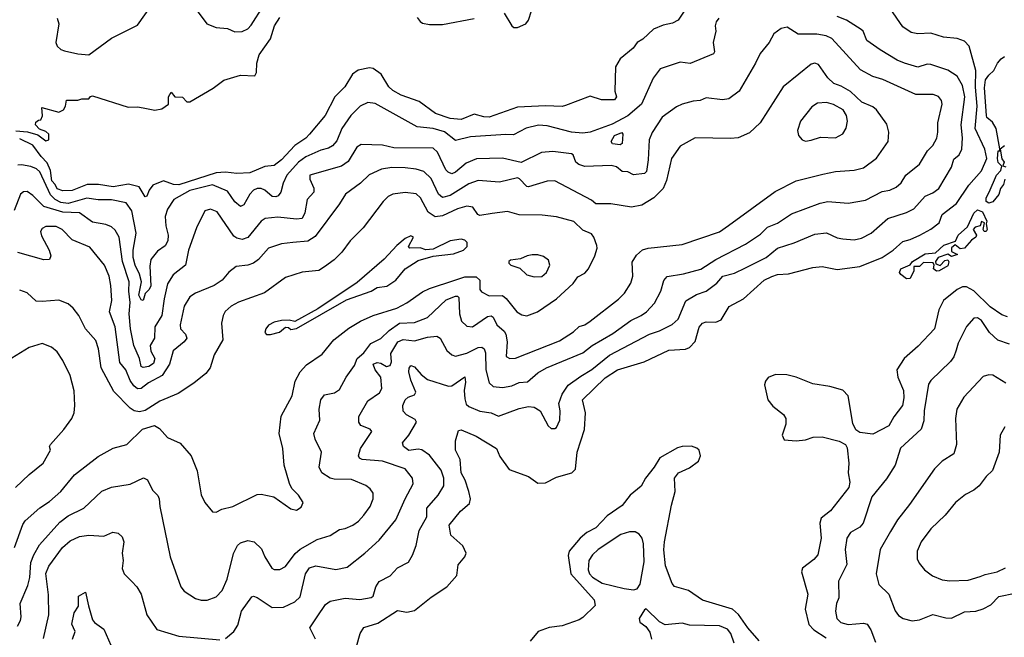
# Model space of a CAD drawing. Extents: x 1552294 to 1694791, y 811929 to 917222.
# Tile 603 of 643: x 1678425 to 1683688, y 891265 to 894567. Entities that reach past the tile are written whole.
import ezdxf

# ---------------------------------------------------------------- set-up
doc = ezdxf.new("R2010")
doc.units = 0

msp = doc.modelspace()

# ---------------------------------------------------------------- linework, layer by layer
at = {"layer": '0CON10XD'}
for points in [[(1679314.2, 894694.2), (1679425.3, 894545.3), (1679474.5, 894524.5), (1679535, 894519.4), (1679575, 894502.9), (1679615, 894503.3), (1679645, 894517.8), (1679662.2, 894537.8), (1679728.1, 894641.9)], [(1682004.4, 894655), (1681945, 894564.4), (1681915, 894547.9), (1681865, 894537.8), (1681813.4, 894516.6), (1681755, 894462.5), (1681725, 894445.5), (1681703.1, 894415), (1681635, 894357.8), (1681610, 894315), (1681606.5, 894185), (1681614, 894155), (1681605, 894138.8), (1681535, 894138.6), (1681475, 894157.5), (1681342.6, 894107.4), (1681325, 894102.5), (1681235, 894106.9), (1681085, 894099.8), (1680935, 894046.6), (1680905, 894047.3), (1680855, 894062.6), (1680785, 894033.5), (1680725, 894038.4), (1680646.7, 894065), (1680559.7, 894129.7), (1680464, 894164), (1680418.7, 894188.7), (1680398.1, 894208.1), (1680356.9, 894275), (1680315, 894305.9), (1680295, 894309.8), (1680235, 894297.6), (1680203.8, 894275), (1680162.8, 894207.2), (1680108.8, 894155), (1680057.4, 894055), (1679974.7, 893955.3), (1679955, 893933.6), (1679895.2, 893894.8), (1679825, 893818.1), (1679785, 893787.5), (1679735, 893781.4), (1679655, 893748.9), (1679585, 893744.6), (1679525, 893751.2), (1679475, 893749), (1679275, 893683.4), (1679247.9, 893685), (1679194.1, 893705.9), (1679137.3, 893682.7), (1679116.9, 893655), (1679105, 893623.8), (1679095, 893619.2), (1679063.5, 893673.5), (1679007.4, 893687.4), (1678925, 893673.8), (1678846.3, 893686.4), (1678785, 893685.9), (1678705, 893653.1), (1678655, 893651.6), (1678625, 893663.5), (1678615, 893685.5), (1678596.4, 893705), (1678589.5, 893760.5), (1678572.2, 893802.2), (1678539.4, 893835), (1678496, 893896), (1678425, 893930.7)], [(1678625.5, 894575), (1678634.5, 894545), (1678618.9, 894445), (1678624.6, 894424.6), (1678645, 894407.1), (1678665, 894400), (1678735.7, 894384.3), (1678795, 894380), (1678915, 894468.5), (1679055, 894538), (1679124.2, 894635)], [(1680224.4, 891215), (1680245.4, 891284.6), (1680265, 891317.1), (1680339.1, 891340.9), (1680445, 891407.8), (1680495, 891398.7), (1680535, 891408.4), (1680625, 891480), (1680707.7, 891535), (1680761.1, 891595), (1680768.3, 891651.7), (1680803.8, 891695), (1680811.2, 891715), (1680793.9, 891753.9), (1680730.3, 891810.3), (1680721.1, 891865), (1680780.5, 891939.5), (1680829.4, 891980.6), (1680834.5, 892005), (1680825.2, 892045.2), (1680805.2, 892105.2), (1680784, 892145), (1680779.2, 892215), (1680754.5, 892265), (1680754.2, 892315), (1680770, 892370), (1680785, 892373.8), (1680865, 892340), (1680974.2, 892275), (1680992.1, 892232.1), (1681041.3, 892161.3), (1681144.5, 892124.5), (1681195, 892088.6), (1681235, 892090), (1681295, 892120.6), (1681375.3, 892144.7), (1681395, 892163.8), (1681404.5, 892254.5), (1681444.3, 892375.7), (1681450, 892465), (1681432.9, 892535), (1681555, 892652.3), (1681621.1, 892695), (1681762.2, 892737.8), (1681895, 892800.6), (1681983.9, 892806.1), (1682005, 892813.6), (1682035, 892845.7), (1682057.6, 892922.4), (1682075, 892944.6), (1682095, 892951.3), (1682145, 892950), (1682175, 892963.1), (1682217.1, 893032.9), (1682294.2, 893075), (1682404.5, 893175), (1682445, 893194.7), (1682475, 893204.6), (1682535, 893208.8), (1682665, 893241.5), (1682715, 893247.3), (1682795, 893231.6), (1682915, 893246.6), (1683035.6, 893295), (1683094.4, 893335.6), (1683145, 893380.4), (1683185, 893390.9), (1683236.9, 893415), (1683295, 893446.2), (1683338.8, 893481.2), (1683355.3, 893524.7), (1683431.5, 893585), (1683497.5, 893682.5), (1683565, 893758.5), (1683594.7, 893825), (1683584.2, 893875), (1683532.5, 893985), (1683542.7, 894105), (1683534.2, 894205.8), (1683536, 894295), (1683499.2, 894425), (1683475, 894451.4), (1683435, 894466.5), (1683363.2, 894473.2), (1683295, 894495.4), (1683225, 894490.9), (1683189.2, 894499.2), (1683145, 894529.2), (1683077.7, 894627.7)], [(1681015, 894602.5), (1681055, 894533.8), (1681065.7, 894525.7), (1681085, 894524.5), (1681130, 894545), (1681145, 894564), (1681176.2, 894663.8)], [(1678405, 893972.3), (1678466.7, 893966.7), (1678521.2, 893951.2), (1678565, 893920), (1678580, 893925), (1678580, 893955), (1678565, 893970), (1678531.7, 893981.7), (1678510, 894005), (1678511.7, 894018.3), (1678525, 894030), (1678538.3, 894031.7), (1678547, 894053), (1678543, 894097), (1678635, 894073.3), (1678660, 894085), (1678670, 894105), (1678675, 894137.5), (1678735, 894136.2), (1678756.4, 894143.6), (1678795, 894143.3), (1678803.6, 894156.4), (1678815, 894160), (1679005, 894100), (1679055, 894101.4), (1679084.2, 894095.8), (1679147, 894083), (1679185, 894090), (1679220, 894115), (1679221.1, 894155), (1679235, 894178.8), (1679255, 894153.8), (1679295, 894152.5), (1679318, 894128), (1679335, 894127.1), (1679459.7, 894200.3), (1679515.6, 894244.4), (1679605, 894269.6), (1679682.7, 894267.3), (1679691.5, 894285), (1679693.3, 894335), (1679705, 894380), (1679766.1, 894465), (1679786.1, 894535), (1679815, 894579.1)], [(1682162.5, 894575), (1682147.5, 894555), (1682142.5, 894535), (1682146, 894505), (1682131.4, 894445), (1682139.4, 894395), (1682133.1, 894385), (1682008, 894332), (1681955, 894340), (1681848, 894305), (1681810.6, 894255), (1681747.7, 894115), (1681676.3, 894053.7), (1681592.4, 894007.6), (1681474.8, 893964.8), (1681435, 893960.9), (1681375, 893966.2), (1681245, 894000.3), (1681197.3, 894002.7), (1681132.9, 893987.1), (1681065, 893950.7), (1681022.6, 893952.6), (1680835, 893941.2), (1680755, 893921.1), (1680695, 893967.8), (1680635, 893985.2), (1680549.2, 893995), (1680325, 894118.8), (1680285, 894123.5), (1680244.3, 894105), (1680195, 894054.3), (1680147.3, 893985), (1680120.1, 893919.9), (1680096.6, 893893.4), (1680075, 893880), (1680035, 893869.5), (1679955, 893834.3), (1679915, 893805.2), (1679853.7, 893735), (1679833.7, 893693.7), (1679821.5, 893645), (1679807.1, 893625), (1679795, 893619.2), (1679775, 893622.5), (1679735.2, 893655.2), (1679715, 893663.9), (1679695, 893663.9), (1679675, 893654.7), (1679655, 893633.8), (1679623.1, 893576.9), (1679605, 893567.8), (1679575, 893592.3), (1679535, 893650.3), (1679455, 893684.3), (1679335, 893654.5), (1679249.5, 893605), (1679215.3, 893554.7), (1679203.4, 893515), (1679206.9, 893465), (1679219.2, 893415), (1679216.1, 893385), (1679202.8, 893357.2), (1679161.2, 893328.8), (1679126.7, 893285), (1679121.5, 893248.5), (1679125.5, 893144.5), (1679116.7, 893125), (1679096.3, 893103.6), (1679085, 893066.2), (1679075, 893070), (1679062.1, 893095), (1679075.6, 893165), (1679066.1, 893206.1), (1679042.3, 893255), (1679031.3, 893295), (1679030.9, 893335), (1679047.5, 893425), (1679024.8, 893544.8), (1678995, 893587.5), (1678915, 893604.3), (1678845, 893603.4), (1678783.4, 893613.4), (1678685, 893584.2), (1678645, 893589.5), (1678615, 893606.4), (1678590.6, 893630.6), (1678533, 893753), (1678515, 893768.8), (1678485, 893782), (1678435, 893791.6), (1678415, 893789.2)], [(1680006.9, 891255), (1679975.5, 891315), (1680015.7, 891374.3), (1680060, 891440), (1680085, 891458.5), (1680165, 891474.5), (1680243.6, 891466.4), (1680302.9, 891477.1), (1680314.4, 891485.6), (1680328.2, 891535), (1680347.1, 891562.9), (1680405, 891593.3), (1680445, 891635.6), (1680502.7, 891667.3), (1680525, 891703.3), (1680543.9, 891756.1), (1680560.7, 891835), (1680601.4, 891908.6), (1680600.4, 891955), (1680661.5, 892025), (1680692.1, 892075), (1680692.2, 892115), (1680677.9, 892157.9), (1680615, 892239.5), (1680575, 892266.5), (1680555, 892270.4), (1680505, 892264.2), (1680476.7, 892285), (1680471.9, 892305), (1680505, 892345.6), (1680545.6, 892415.6), (1680539.2, 892429.2), (1680491.9, 892455), (1680473.9, 892473.9), (1680472.2, 892505), (1680485.4, 892534.6), (1680501.1, 892548.9), (1680535, 892561.1), (1680541.5, 892575), (1680515, 892640), (1680504.2, 892685), (1680506.1, 892703.9), (1680515, 892717.5), (1680535, 892710.5), (1680570.1, 892670.1), (1680605, 892643.1), (1680717.6, 892607.6), (1680735, 892608.8), (1680805, 892658), (1680808.7, 892628.7), (1680800.6, 892585), (1680805, 892540), (1680811.7, 892511.7), (1680825, 892498.8), (1680885, 892474.1), (1680944.8, 892464.8), (1680985, 892447.3), (1681095, 892487.8), (1681145, 892498.2), (1681175, 892495.6), (1681207.5, 892475), (1681250, 892395), (1681265, 892382), (1681285, 892381.2), (1681295, 892386.7), (1681312.5, 892425), (1681313.1, 892475), (1681306.4, 892515), (1681324.6, 892565), (1681357.4, 892612.6), (1681425, 892661.3), (1681483.7, 892696.3), (1681577, 892773), (1681791.4, 892885), (1681845, 892902.7), (1681912.7, 892937.3), (1681944.2, 892965.8), (1681985.3, 893064.7), (1682042.4, 893097.6), (1682095, 893116.2), (1682151, 893159), (1682183.9, 893196.1), (1682245, 893211.4), (1682305, 893239.4), (1682414.3, 893295.7), (1682475, 893345.3), (1682565, 893373.8), (1682675, 893420.9), (1682737.5, 893427.5), (1682795, 893400), (1682824.5, 893394.5), (1682885, 893389.5), (1682925, 893398.5), (1682975.7, 893425), (1683065, 893504.5), (1683165, 893536.1), (1683203.7, 893556.3), (1683265, 893623.1), (1683305, 893640.4), (1683337.1, 893665), (1683405, 893778.1), (1683418.7, 893821.3), (1683446.7, 893845), (1683460.8, 893875), (1683464.1, 893935), (1683456.7, 894005), (1683477.4, 894155), (1683464.5, 894214.5), (1683435.3, 894265), (1683385, 894297.7), (1683295, 894327.7), (1683275, 894330), (1683225, 894312.3), (1683155, 894335.3), (1683115, 894350.3), (1683023.3, 894405), (1682953.3, 894455), (1682932.5, 894505), (1682922, 894515), (1682843.6, 894563.6), (1682793.9, 894583.9)], [(1680549.3, 894579.3), (1680565, 894556.5), (1680578.8, 894548.8), (1680615, 894541), (1680685, 894540.6), (1680855, 894573.9)], [(1679525, 891258.1), (1679569.5, 891295), (1679590.2, 891329.8), (1679610.8, 891405), (1679665, 891481.9), (1679675, 891485.6), (1679695, 891478.5), (1679775, 891424.7), (1679835, 891425.5), (1679895.7, 891455), (1679925, 891481.4), (1679953.2, 891605), (1679973.8, 891636.2), (1680007.3, 891647.3), (1680115, 891627.7), (1680175, 891639.5), (1680270.6, 891715), (1680347.1, 891785), (1680436.3, 891893.7), (1680485, 892006), (1680528.1, 892085), (1680524.2, 892115), (1680485.7, 892165), (1680365, 892206.3), (1680255, 892214.6), (1680242.1, 892222.1), (1680235.6, 892235), (1680247.5, 892275), (1680307.1, 892365), (1680298.3, 892378.3), (1680247.6, 892397.6), (1680237.1, 892415), (1680237.5, 892445), (1680285, 892530), (1680348.3, 892571.8), (1680360.4, 892595), (1680354.7, 892655), (1680324.2, 892694.2), (1680314.7, 892725.2), (1680336.3, 892733.6), (1680355, 892730.7), (1680385, 892712), (1680405, 892718.1), (1680412.2, 892737.8), (1680408.5, 892781.5), (1680446.8, 892845), (1680475, 892857.5), (1680535, 892850.7), (1680605, 892870), (1680655.4, 892875.4), (1680672.2, 892865), (1680707.4, 892797.4), (1680735.4, 892775.4), (1680755, 892768.8), (1680815, 892783.4), (1680875, 892814.6), (1680895, 892816.5), (1680906.9, 892806.9), (1680914.7, 892785), (1680917.2, 892695), (1680935.2, 892625.2), (1680955, 892606.2), (1681005, 892600.3), (1681055, 892609.5), (1681095, 892626.9), (1681139.9, 892630.1), (1681195, 892678.2), (1681241.4, 892705), (1681435, 892785.3), (1681485.2, 892824.8), (1681595, 892889.3), (1681692.1, 892957.9), (1681746.1, 892986.1), (1681775.5, 893005), (1681817.8, 893052.2), (1681852.1, 893115), (1681867.6, 893172.4), (1681886, 893194), (1681972.4, 893207.6), (1682065, 893232.5), (1682145.5, 893284.5), (1682305, 893367.5), (1682385, 893420.4), (1682421.7, 893458.3), (1682475, 893478.8), (1682551.1, 893528.9), (1682703.9, 893586.1), (1682744.5, 893594.5), (1682853.8, 893586.2), (1682945, 893601.5), (1683035, 893648.8), (1683075, 893656.4), (1683109.2, 893670.8), (1683136, 893694), (1683161.5, 893735), (1683235, 893794.3), (1683277.5, 893865), (1683306.3, 893893.7), (1683326.6, 893933.4), (1683332.9, 893965), (1683332.1, 894015), (1683355.4, 894115), (1683351.9, 894135), (1683336.3, 894156.3), (1683306.6, 894166.6), (1683215, 894166.4), (1683037.7, 894247.7), (1682985, 894263.1), (1682919.7, 894299.7), (1682765, 894466.5), (1682735, 894480), (1682685, 894490.3), (1682585, 894488.9), (1682526.2, 894526.2), (1682495, 894520), (1682455, 894490.8), (1682430, 894445), (1682383.5, 894386.5), (1682358.5, 894335), (1682270.5, 894185), (1682215, 894143.8), (1682181.2, 894138.8), (1682095, 894148.5), (1682062.5, 894135), (1682025, 894131.9), (1681965, 894115.5), (1681935, 894100.8), (1681859.1, 894045), (1681805.9, 893964.1), (1681788.8, 893925), (1681785, 893817.5), (1681774.5, 893755), (1681765, 893744.6), (1681705, 893737.3), (1681675, 893752.7), (1681644.7, 893754.7), (1681615, 893779.5), (1681586.9, 893786.9), (1681445, 893781.8), (1681412.8, 893792.8), (1681396.7, 893805), (1681382.5, 893845), (1681375, 893850.6), (1681275, 893863.1), (1681213.2, 893856.8), (1681105, 893802.7), (1681005, 893827.1), (1680866.4, 893823.6), (1680810.8, 893799.2), (1680755, 893751.2), (1680735, 893743.6), (1680715, 893751.8), (1680702.8, 893765), (1680658.6, 893858.6), (1680635, 893880), (1680425, 893881.9), (1680365, 893895.4), (1680249.8, 893900.2), (1680227.5, 893885), (1680181.5, 893808.5), (1680145, 893783.1), (1679976.7, 893735), (1679976, 893715), (1679996.7, 893666.7), (1679997.3, 893645), (1679962.3, 893605), (1679949.1, 893535), (1679935.3, 893504.7), (1679905, 893499.7), (1679805, 893511.1), (1679736.7, 893503.3), (1679715, 893490.5), (1679645, 893402.8), (1679615, 893391.1), (1679585, 893398.4), (1679569.9, 893409.9), (1679479.8, 893539.8), (1679445, 893553.3), (1679415, 893545.8), (1679370.4, 893455), (1679328.1, 893335), (1679311.5, 893255), (1679245, 893203.1), (1679215.8, 893154.3), (1679197.1, 893075), (1679185.3, 892985), (1679147.6, 892925), (1679146.2, 892865), (1679123, 892825), (1679126.1, 892795), (1679146.6, 892755), (1679140.7, 892729.3), (1679115, 892712.5), (1679085, 892707.9), (1679075, 892713.5), (1679065.5, 892755), (1679034.8, 892825), (1679017.8, 892915), (1679010, 892995), (1679016.2, 893055), (1679008.7, 893115), (1679010.6, 893165), (1678974.1, 893275), (1678955.9, 893405), (1678935, 893441.9), (1678915, 893459.1), (1678885, 893472.7), (1678815, 893485.3), (1678745, 893533.6), (1678655, 893537.5), (1678555, 893569), (1678495, 893627.8), (1678465, 893648.1), (1678445, 893647.1), (1678430, 893635), (1678395, 893547.1)], [(1683690.6, 893715), (1683682.7, 893685), (1683667.5, 893665), (1683657.5, 893632.5), (1683626, 893594), (1683605, 893585.6), (1683590.8, 893595), (1683590.6, 893615), (1683606, 893644), (1683645, 893735.7), (1683669.5, 893760.5), (1683673.6, 893783.6), (1683655, 893804.2), (1683650.8, 893825), (1683654.8, 893865), (1683663.3, 893866.7), (1683664.3, 893875.7), (1683644.3, 893985), (1683625, 894020), (1683595, 894044.3), (1683591.6, 894055), (1683582.1, 894202.1), (1683587.6, 894245), (1683605, 894270.7), (1683632.1, 894295), (1683651.8, 894335), (1683671.7, 894358.3), (1683689, 894371)], [(1678412.9, 891325), (1678429.6, 891355), (1678433.1, 891375), (1678426.8, 891445), (1678468.3, 891541.7), (1678479.5, 891585), (1678484.8, 891665), (1678500.5, 891705), (1678531, 891759), (1678639.9, 891880.1), (1678685, 891914.7), (1678767.8, 891955), (1678865, 892046.9), (1678915, 892067.8), (1679015, 892084.4), (1679087.6, 892117.6), (1679107.4, 892107.4), (1679135, 892050.8), (1679162.7, 892022.7), (1679171.4, 892005), (1679174.3, 891965), (1679228.8, 891695), (1679285.7, 891535), (1679305, 891510.8), (1679365, 891472.5), (1679395, 891463.3), (1679427.1, 891462.9), (1679475, 891481.1), (1679506.5, 891515), (1679534.6, 891575.4), (1679567.4, 891712.6), (1679589.4, 891755), (1679605, 891769.4), (1679645, 891781.9), (1679678.8, 891775), (1679717.9, 891737.9), (1679734.5, 891695), (1679771.9, 891635), (1679785, 891627.8), (1679815, 891628.2), (1679845, 891642.5), (1679897.3, 891712.7), (1679924.3, 891735.7), (1680015, 891787.3), (1680085, 891809.6), (1680135, 891840.9), (1680165, 891846.7), (1680206, 891865), (1680235.8, 891885), (1680265, 891917.5), (1680298.9, 891965), (1680314.4, 892005), (1680314.3, 892035), (1680298.7, 892058.7), (1680275, 892075.7), (1680198.3, 892108.3), (1680105, 892110), (1680085, 892116.2), (1680040.6, 892145), (1680026.5, 892175), (1680037.8, 892255), (1680003.8, 892323.8), (1679997.5, 892355), (1680028.5, 892425), (1680025.4, 892485), (1680035.5, 892535), (1680055, 892561.1), (1680108.3, 892571.7), (1680135, 892589.2), (1680170.5, 892655), (1680215, 892718), (1680229.4, 892755), (1680264, 892785), (1680302.7, 892835), (1680355, 892862.7), (1680399.1, 892905), (1680455, 892944.7), (1680535, 892948.1), (1680605, 892975.3), (1680705, 893068.6), (1680755, 893088.9), (1680765, 893088.9), (1680771.7, 893081.7), (1680776.2, 892995), (1680785.7, 892955.7), (1680815, 892927.8), (1680845, 892924.2), (1680925, 892979.7), (1680945, 892984.5), (1680955, 892976.9), (1680976.1, 892936.1), (1681015, 892900.9), (1681024.1, 892885), (1681030.9, 892845), (1681025.8, 892765.8), (1681045, 892755.8), (1681075, 892757.5), (1681309.6, 892850.4), (1681385, 892897.9), (1681415, 892927.3), (1681445, 892936.4), (1681474.3, 892955), (1681625, 893072.2), (1681656.9, 893105), (1681691.4, 893158.6), (1681701.5, 893195), (1681699.5, 893270.5), (1681722.6, 893307.4), (1681753.8, 893336.2), (1681785, 893345.6), (1681965.4, 893364.6), (1682165, 893433.3), (1682213, 893467), (1682462.2, 893647.8), (1682574.7, 893705.3), (1682718.1, 893741.9), (1682785, 893754.5), (1682885, 893762.2), (1682935, 893775.6), (1683005, 893827.1), (1683067.1, 893915), (1683071.1, 893965), (1683059.1, 894009.1), (1683005.3, 894085.3), (1682985, 894101.5), (1682926.1, 894126.1), (1682865, 894182.5), (1682815, 894211.2), (1682777.1, 894225), (1682745, 894256.9), (1682695, 894327.1), (1682675, 894334.5), (1682655, 894330), (1682589.4, 894275), (1682505, 894208.6), (1682382.9, 894015), (1682325, 893961.4), (1682265, 893935.8), (1682225, 893932), (1682035, 893935.6), (1681955, 893890.5), (1681908.8, 893825), (1681882.1, 893707.9), (1681863.8, 893665), (1681815, 893614.6), (1681750, 893575), (1681695, 893564.5), (1681585, 893582.7), (1681505, 893582.5), (1681481.2, 893601.2), (1681285.2, 893705.2), (1681245, 893703), (1681144, 893674), (1681135, 893676), (1681096.4, 893716.4), (1681085, 893721.1), (1680988.9, 893698.9), (1680875, 893706.4), (1680825, 893688.8), (1680725, 893627.7), (1680685, 893616.6), (1680662.9, 893635), (1680625, 893717.1), (1680585, 893755.3), (1680545, 893768.6), (1680485, 893774.2), (1680413.7, 893776.3), (1680358.5, 893768.5), (1680292.6, 893737.4), (1680247.3, 893692.7), (1680166.2, 893635), (1680135, 893582.5), (1680005, 893407.5), (1679965, 893383.6), (1679885, 893376), (1679825, 893369.3), (1679754.7, 893345.3), (1679700.9, 893285), (1679675.2, 893264.8), (1679645, 893254.6), (1679582.4, 893247.6), (1679543.1, 893216.9), (1679506.9, 893175), (1679465, 893145.4), (1679365, 893105.4), (1679335.3, 893084.7), (1679303.8, 893035), (1679282.7, 892935), (1679285.4, 892915), (1679310.5, 892885), (1679318.5, 892865), (1679303.6, 892845), (1679245, 892796.9), (1679225.5, 892725), (1679186, 892665), (1679113.8, 892625), (1679075, 892595.3), (1679055, 892593.8), (1679035, 892608.9), (1679015, 892637.8), (1678993.1, 892695), (1678960.6, 892735), (1678934.8, 892924.8), (1678904.7, 893005), (1678916.7, 893065), (1678911.6, 893145), (1678902.8, 893195), (1678877.7, 893255), (1678800.8, 893350.8), (1678705, 893390), (1678651.4, 893445), (1678620.8, 893460.8), (1678565, 893460.9), (1678545, 893450), (1678536.9, 893435), (1678541.9, 893411.9), (1678582.9, 893335), (1678590.8, 893305), (1678585, 893284), (1678555, 893283.3), (1678415, 893322.2)], [(1682625, 893918), (1682655, 893922.5), (1682705, 893938.6), (1682785, 893935.6), (1682823.8, 893956.2), (1682842.8, 893987.2), (1682848.8, 894025), (1682843.9, 894055), (1682827.1, 894085), (1682775, 894114.1), (1682736.5, 894123.5), (1682688.7, 894121.3), (1682659.3, 894100.7), (1682598.6, 894025), (1682582.9, 893975), (1682587.3, 893947.3), (1682606.7, 893925), (1682625, 893918)], [(1681635, 893897.1), (1681593.6, 893903.6), (1681586.2, 893915), (1681605, 893947.4), (1681644.2, 893964.2), (1681649.5, 893955), (1681644.6, 893905.4), (1681635, 893897.1)], [(1683687.8, 893892.2), (1683665.8, 893874.2), (1683673.7, 893823.7), (1683686.7, 893805), (1683680, 893785), (1683695, 893780)], [(1678397.6, 891745), (1678442.7, 891867.3), (1678455, 891886.7), (1678532.8, 891957.2), (1678585, 891991.5), (1678645, 892043.5), (1678717.3, 892132.7), (1678845, 892230.7), (1678925, 892275.3), (1678998, 892295), (1679082.2, 892377.8), (1679145, 892398.1), (1679171.7, 892381.7), (1679215, 892332.5), (1679282.3, 892302.3), (1679341.2, 892235), (1679372.9, 892155), (1679395, 892026.7), (1679415, 891986.2), (1679455, 891936.2), (1679475, 891934), (1679505, 891950.6), (1679565, 891963.6), (1679695, 892027.5), (1679715, 892030.5), (1679783.3, 892015), (1679875, 891952.5), (1679905, 891944), (1679929.1, 891960.9), (1679940, 891985), (1679915.4, 892025.4), (1679880.4, 892060.4), (1679867.3, 892087.3), (1679838.9, 892185), (1679832.2, 892275), (1679812.5, 892355), (1679822.1, 892447.9), (1679882.1, 892555), (1679896.7, 892635), (1679924.7, 892685), (1679958, 892722), (1680041.7, 892778.3), (1680104.4, 892855), (1680185, 892916.9), (1680246.5, 892955), (1680315, 892986.3), (1680440, 893025), (1680495, 893052.5), (1680578.8, 893111.2), (1680615, 893129.7), (1680751.1, 893175), (1680805, 893192.2), (1680865, 893192.8), (1680884.6, 893175), (1680884.7, 893124.7), (1680892.5, 893112.5), (1680935, 893091.3), (1681005, 893092.4), (1681025.7, 893075.7), (1681082.5, 893005), (1681109.8, 892989.8), (1681135, 892984.4), (1681192, 893005), (1681294, 893075), (1681383.8, 893156.2), (1681408.3, 893191.7), (1681445, 893212), (1681464.5, 893235.5), (1681498.9, 893305), (1681511.4, 893345), (1681509.7, 893359.7), (1681494, 893405), (1681482.1, 893422.1), (1681435, 893442.5), (1681387.2, 893487.3), (1681295, 893512.7), (1681217.6, 893522.4), (1681095, 893523.8), (1681031.8, 893541.8), (1680949.6, 893530.4), (1680885, 893519.5), (1680874, 893525), (1680846.2, 893565), (1680815, 893569.6), (1680765, 893556.2), (1680685, 893518.9), (1680645, 893512.4), (1680608.4, 893538.4), (1680566.8, 893615), (1680545, 893635.4), (1680485, 893642.5), (1680420, 893635), (1680395, 893621.4), (1680368.6, 893595), (1680260, 893455), (1680191.5, 893385), (1680146.3, 893323.6), (1680105, 893282.7), (1680054.4, 893245), (1680023.4, 893226.6), (1679935, 893217.3), (1679845, 893188.2), (1679734.1, 893105.9), (1679593.7, 893056.3), (1679555.3, 893034.7), (1679523.8, 893006.2), (1679512.5, 892985), (1679504.4, 892945), (1679510.5, 892855), (1679464.3, 892775), (1679443.1, 892705), (1679420.4, 892675), (1679355.9, 892624.1), (1679271.3, 892568.7), (1679173.5, 892526.5), (1679095, 892477.5), (1679065, 892470.9), (1679036.2, 892476.2), (1679015, 892490), (1678929.1, 892579.1), (1678860.9, 892705), (1678846.4, 892806.4), (1678832.1, 892852.1), (1678776.9, 892915), (1678740.9, 892985), (1678711.8, 893025), (1678685, 893047.2), (1678635, 893067.6), (1678545, 893060.6), (1678512.8, 893062.8), (1678465, 893106), (1678425, 893120)], [(1683165, 893181.2), (1683134.2, 893204.2), (1683128, 893215), (1683133.8, 893235), (1683183.8, 893256.2), (1683196.7, 893275), (1683265, 893314.5), (1683319.2, 893320.8), (1683365, 893361.5), (1683426.7, 893383.3), (1683440.8, 893415), (1683490.5, 893459.5), (1683525, 893533.1), (1683545, 893550.6), (1683570.3, 893540.3), (1683595, 893490), (1683590, 893475), (1683595.6, 893445), (1683590, 893435), (1683580, 893435), (1683574.3, 893445), (1683581.7, 893481.7), (1683565, 893487.5), (1683558.8, 893465), (1683531.9, 893458.1), (1683521.2, 893445), (1683539.2, 893415), (1683535.7, 893405), (1683511.5, 893388.5), (1683475, 893345.8), (1683451.2, 893341.2), (1683425, 893362.5), (1683405, 893347.5), (1683405, 893327.5), (1683438.3, 893311.7), (1683405, 893301.2), (1683385, 893312.5), (1683333.6, 893296.4), (1683320, 893275), (1683321.7, 893261.7), (1683345, 893252.5), (1683370, 893280), (1683385, 893283.3), (1683391.7, 893271.7), (1683385, 893251.4), (1683340, 893225), (1683325, 893223.3), (1683308.8, 893235), (1683312.5, 893255), (1683307.5, 893267.5), (1683255, 893268), (1683235, 893246.7), (1683203.3, 893246.7), (1683203.3, 893225), (1683185, 893182.5), (1683165, 893181.2)], [(1679765, 892884.4), (1679813.3, 892896.7), (1679845, 892923.3), (1679861.7, 892921.7), (1679875, 892910), (1679905, 892916.7), (1680171.6, 893068.4), (1680303.8, 893115), (1680335.3, 893134.7), (1680387.9, 893142.1), (1680435.5, 893175), (1680485.4, 893234.6), (1680555, 893280), (1680635, 893302.9), (1680744.3, 893315.7), (1680796.7, 893335), (1680816.7, 893355), (1680816.7, 893375), (1680805, 893388.8), (1680785, 893392.9), (1680725, 893384.7), (1680635, 893340), (1680595, 893336.2), (1680565, 893347.5), (1680510, 893345), (1680502.5, 893355), (1680530, 893405), (1680515, 893411.2), (1680485, 893398), (1680441.2, 893358.8), (1680373.9, 893286.1), (1680228.4, 893161.6), (1680018.9, 893021.1), (1679895, 892952.5), (1679865, 892960), (1679825, 892958.6), (1679785, 892949.4), (1679755, 892934.2), (1679740, 892915), (1679736, 892895), (1679744.4, 892884.4), (1679765, 892884.4)], [(1681175, 893192.1), (1681215, 893194.6), (1681240.9, 893215), (1681258.2, 893255), (1681251.7, 893281.7), (1681225, 893300), (1681195, 893309.4), (1681165, 893310.5), (1681136.7, 893305), (1681102.3, 893287.7), (1681048.3, 893281.7), (1681040, 893275), (1681040, 893265), (1681050, 893255), (1681098.3, 893238.3), (1681135, 893203.3), (1681175, 893192.1)], [(1683705, 892978.3), (1683675, 892989.3), (1683612, 893032), (1683525, 893117.5), (1683485, 893139.1), (1683465, 893138.2), (1683435, 893123.6), (1683363.1, 893065), (1683338.5, 893015), (1683315.3, 892914.7), (1683228.1, 892821.9), (1683151.9, 892755), (1683113.3, 892695), (1683118.5, 892655), (1683148.1, 892585), (1683151.3, 892545), (1683143.8, 892505), (1683096.4, 892443.6), (1683070, 892395), (1682985, 892351.2), (1682915, 892359.5), (1682893.3, 892373.3), (1682878.7, 892408.7), (1682852.9, 892555), (1682825, 892586.2), (1682755, 892605.4), (1682665, 892620), (1682575.6, 892655.6), (1682525, 892668), (1682465, 892669.7), (1682425.3, 892654.8), (1682410.4, 892635), (1682405.4, 892615), (1682424.6, 892535), (1682450.8, 892500.9), (1682506.9, 892456.9), (1682519.5, 892435), (1682520, 892405), (1682500.6, 892345), (1682510.5, 892320.5), (1682575, 892315.3), (1682625, 892321.4), (1682665.3, 892334.7), (1682715, 892336), (1682805, 892313.3), (1682838.8, 892295), (1682848.3, 892278.3), (1682857.1, 892195), (1682853.5, 892145), (1682862.7, 892095), (1682856.1, 892065), (1682759.3, 891940.7), (1682708.7, 891901.3), (1682702.2, 891875), (1682708, 891795), (1682690.8, 891705), (1682669.5, 891680.5), (1682609.2, 891635), (1682603.1, 891615), (1682637.8, 891495), (1682622.9, 891415), (1682643.1, 891333.1), (1682669.7, 891305), (1682735, 891261.3)], [(1683715, 892831.9), (1683653.1, 892853.1), (1683608.5, 892895), (1683565, 892958.9), (1683545, 892972.2), (1683525, 892970.8), (1683485, 892927.1), (1683441.7, 892838.3), (1683430.3, 892799.8), (1683417.9, 892765), (1683400.4, 892739.6), (1683295, 892638.1), (1683282.1, 892617.9), (1683258.6, 892475), (1683256.9, 892423.1), (1683242.7, 892377.3), (1683133.5, 892276.5), (1683104.5, 892185), (1683057.3, 892112.7), (1682980, 892015), (1682934.1, 891875.9), (1682915, 891854.5), (1682864.7, 891825.3), (1682845.6, 891795), (1682836.2, 891735), (1682846, 891654), (1682802.2, 891565), (1682803.7, 891476.3), (1682790.9, 891445), (1682785.6, 891405), (1682793.1, 891365), (1682814.7, 891344.7), (1682853.8, 891333.8), (1682935, 891340.8), (1682954.2, 891335), (1682974.5, 891305), (1682999.4, 891239.4)], [(1678401.9, 892065), (1678475, 892135.5), (1678551.1, 892195), (1678590, 892265), (1678584.5, 892285), (1678589.6, 892295), (1678661.8, 892375), (1678703.3, 892435), (1678715.6, 892465), (1678720, 892505), (1678717, 892583), (1678695.6, 892665), (1678655.7, 892745), (1678625, 892791.2), (1678595.7, 892815.7), (1678545.7, 892835.7), (1678476.2, 892813.8), (1678383.4, 892756.6)], [(1683695, 892622.9), (1683626.1, 892666.1), (1683605, 892667.8), (1683575, 892660), (1683470.8, 892549.2), (1683434.6, 892485), (1683426.9, 892435), (1683432.2, 892295), (1683417.1, 892245), (1683355, 892206.9), (1683314, 892166), (1683181.1, 891975), (1683116.8, 891893.2), (1683079.5, 891830.5), (1683024.5, 891735), (1683003.6, 891605), (1683017, 891547), (1683070, 891495), (1683105, 891406.2), (1683122.2, 891382.2), (1683146.2, 891365), (1683195, 891352.5), (1683235, 891358.5), (1683305, 891386.2), (1683375, 891368.5), (1683405, 891367.9), (1683475, 891400.5), (1683535, 891404.5), (1683575, 891416.2), (1683615, 891438.5), (1683657.8, 891482.2), (1683745, 891500.9)], [(1683690, 892390), (1683666.2, 892345), (1683660.6, 892255), (1683625, 892157.5), (1683590, 892125), (1683553.1, 892075), (1683525, 892051.5), (1683480.8, 892029.2), (1683426, 891985), (1683371.5, 891918.5), (1683294.4, 891845), (1683243.5, 891775), (1683221.5, 891725), (1683221.1, 891685), (1683231.9, 891661.9), (1683261.9, 891625), (1683303.4, 891593.4), (1683355, 891571.5), (1683397, 891567), (1683495, 891570.5), (1683559.2, 891589.2), (1683585, 891601.2), (1683650, 891615), (1683694.6, 891635.4)], [(1682376.7, 891246.7), (1682316.2, 891316.2), (1682267.5, 891387.5), (1682235, 891414.7), (1682075, 891463.8), (1682000.5, 891515), (1681925, 891536.4), (1681912.3, 891552.3), (1681877.1, 891647.1), (1681867.9, 891732.1), (1681871.1, 891775), (1681908.3, 891971.7), (1681928.6, 892045), (1681924, 892115), (1681946.2, 892145), (1682005, 892170.5), (1682053, 892207), (1682063.9, 892235), (1682055.9, 892265), (1682045, 892276), (1682015, 892285.9), (1681965, 892285.4), (1681941.7, 892278.3), (1681846.2, 892225), (1681816.4, 892173.6), (1681769.4, 892115), (1681747.5, 892072.5), (1681687.8, 892025), (1681645, 891970), (1681565, 891914), (1681505, 891850), (1681455.6, 891825), (1681420.4, 891795), (1681362.2, 891725), (1681357.4, 891702.6), (1681370.3, 891605), (1681496.2, 891465), (1681500.9, 891435), (1681435, 891370.5), (1681415, 891358.7), (1681325, 891326.2), (1681255, 891317.3), (1681196.9, 891295), (1681153.3, 891245)], [(1678551.7, 891258.3), (1678580, 891385), (1678578.8, 891491.2), (1678564.7, 891605.3), (1678581.2, 891645), (1678653.9, 891745), (1678695, 891781.1), (1678745, 891804.3), (1678795, 891810.6), (1678875, 891805.7), (1678923, 891827), (1678951.2, 891821.2), (1678972.8, 891802.8), (1678982.4, 891775), (1678972, 891715), (1678978.1, 891675), (1678973.3, 891633.3), (1678983.8, 891605), (1679025, 891562.5), (1679051.2, 891535), (1679074, 891495), (1679104.6, 891384.6), (1679157.4, 891307.4), (1679275, 891271.5), (1679495, 891250.6)], [(1681705, 891518.8), (1681725, 891523.3), (1681741.2, 891548.8), (1681761.9, 891668.1), (1681760, 891765), (1681751.8, 891795), (1681736.8, 891816.8), (1681715, 891828.2), (1681685, 891828.9), (1681638.9, 891815), (1681516.1, 891735), (1681486.1, 891705), (1681467.5, 891675), (1681464, 891625), (1681470.4, 891605), (1681486.1, 891586.1), (1681538.6, 891555), (1681655, 891525.7), (1681705, 891518.8)], [(1678707.8, 891255), (1678722.2, 891295), (1678702.9, 891335), (1678715.6, 891395), (1678739.1, 891430.9), (1678740, 891485), (1678776.2, 891506.2), (1678792.3, 891432.3)], [(1678792.3, 891432.3), (1678815, 891358), (1678825, 891344.2), (1678875, 891308.8), (1678912.4, 891222.4)], [(1682244, 891234), (1682226, 891286), (1682208.6, 891308.6), (1682165, 891325.3), (1682005, 891330.5), (1681965, 891340.9), (1681875, 891331.4), (1681845, 891347.1), (1681773.6, 891416.4), (1681765, 891412.5), (1681736.2, 891365), (1681740, 891345), (1681772.1, 891322.1), (1681792.5, 891292.5), (1681802.5, 891255)]]:
    msp.add_lwpolyline(points, dxfattribs=at)

doc.saveas('drawing.dxf')
